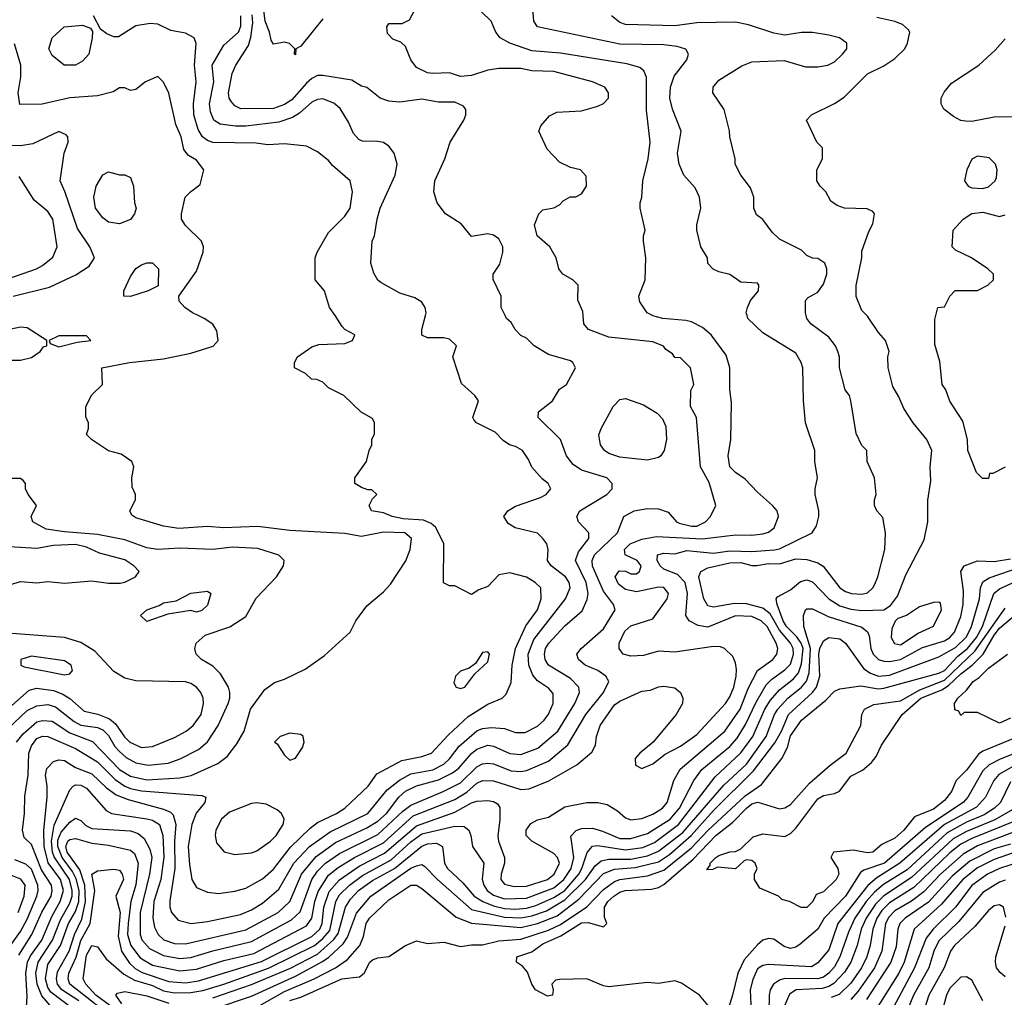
# Model space of a CAD drawing. Header units: inches. Extents: x 1793389 to 1900389, y 320802 to 470796.
# Tile 735 of 752: x 1861607 to 1865187, y 457522 to 461075. Entities that reach past the tile are written whole.
import ezdxf

# ---------------------------------------------------------------- set-up
doc = ezdxf.new("R2010")
doc.units = ezdxf.units.IN
doc.header["$MEASUREMENT"] = 0
doc.layers.add('B8465', color=7, linetype='Continuous')
doc.layers.add('B8466', color=7, linetype='Continuous')

msp = doc.modelspace()

# ---------------------------------------------------------------- linework, layer by layer
at = {"layer": 'B8465', "color": 2}
for points, elevation in [([(1861595.8, 458450), (1861620.4, 458479.6), (1861670, 458523.1), (1861690, 458528.9), (1861725.4, 458525.4), (1861790, 458483.2), (1861872, 458452), (1861970, 458350.3), (1862010, 458326.3), (1862070, 458312.8), (1862190, 458320.3), (1862231, 458329), (1862328.1, 458371.9), (1862362, 458398), (1862397, 458443), (1862424, 458490), (1862446.6, 458570), (1862498.6, 458641.4), (1862533.6, 458666.4), (1862570, 458678), (1862645.4, 458714.6), (1862715.3, 458764.7), (1862808.7, 458850), (1862829, 458890), (1862870, 458944.7), (1862930, 458996), (1862955.9, 459024.1), (1863011.2, 459108.8), (1863027, 459150), (1863032.3, 459190), (1863008, 459210), (1862930, 459212.8), (1862850, 459196.9), (1862790, 459207.8), (1862590, 459218.4), (1862472.9, 459232.9), (1862350, 459228.2), (1862290, 459233), (1862186.2, 459226.2), (1862130, 459235.1), (1862030, 459265.2), (1862014.6, 459274.6), (1862008, 459290), (1862028, 459330), (1862028, 459350), (1862016.4, 459376.4), (1862015.3, 459410), (1862022, 459450), (1862015.3, 459470), (1861976.5, 459496.5), (1861930, 459509), (1861868, 459550), (1861850, 459568), (1861858, 459590), (1861858, 459610), (1861848.4, 459631.6), (1861848, 459670), (1861870, 459712), (1861908, 459750), (1861906, 459810), (1862006, 459830), (1862130, 459843.1), (1862230, 459863.1), (1862311.3, 459888.7), (1862329, 459910), (1862324.7, 459944.7), (1862309.1, 459969.1), (1862278, 459990), (1862256.7, 460000)], 326), ([(1861604.6, 457675.4), (1861652, 457750), (1861688.3, 457831.7), (1861721.5, 457890), (1861726, 457910), (1861722.7, 457930), (1861686.1, 457986.1), (1861650, 458077.2), (1861623.5, 458103.5), (1861618, 458130), (1861625.4, 458190), (1861626.1, 458253.9), (1861638.3, 458330), (1861641.1, 458410), (1861650, 458436.3), (1861670, 458463.1), (1861690, 458471.7), (1861710, 458470.3), (1861810, 458426), (1861890, 458378.3), (1861954.2, 458314.2), (1861989.4, 458289.4), (1862010, 458281.2), (1862050, 458273), (1862270, 458256.3), (1862284.7, 458250), (1862280.7, 458230), (1862248.9, 458191.1), (1862233.4, 458150), (1862219.5, 458070), (1862225.1, 458005.1), (1862233.4, 457950), (1862250, 457921), (1862290, 457904), (1862330, 457899.1), (1862390, 457908), (1862430, 457919.3), (1862490, 457953), (1862530, 457988), (1862591.6, 458068.4), (1862663.1, 458136.9), (1862690, 458157.6), (1862759.3, 458190), (1862789.3, 458210), (1862874.5, 458290), (1862906, 458334), (1862997.4, 458382.6), (1863070, 458397.6), (1863105.2, 458410), (1863165.2, 458474.8), (1863237.7, 458542.3), (1863310, 458588.2), (1863362, 458610), (1863375.9, 458624.1), (1863393.8, 458666.2), (1863398, 458730), (1863409.8, 458790.2), (1863447.6, 458872.4), (1863490, 458931), (1863503.6, 458970), (1863502.7, 459010), (1863481.2, 459030), (1863450, 459049.6), (1863390, 459065.1), (1863350, 459057.2), (1863310, 459015.3), (1863276.9, 459003.1), (1863250, 458986), (1863190, 459018), (1863170, 459018), (1863148.9, 459028.9), (1863149, 459170), (1863120.9, 459230), (1863104, 459244), (1863076.2, 459256.2), (1863001.8, 459261.8), (1862962, 459270), (1862930, 459282.7), (1862886, 459290), (1862878, 459310), (1862890, 459334), (1862906, 459350), (1862887.3, 459367.3), (1862872.7, 459367.3), (1862850, 459375.3), (1862826, 459390), (1862826, 459410), (1862868, 459470), (1862878, 459510), (1862888, 459530), (1862888, 459550), (1862898, 459570), (1862898, 459610), (1862890, 459626), (1862848.9, 459648.9), (1862786, 459710), (1862730, 459738), (1862710, 459758), (1862687.3, 459767.3), (1862668.4, 459768.4), (1862646, 459790), (1862606, 459810), (1862606, 459830), (1862618, 459850), (1862670, 459886), (1862695.3, 459895.3), (1862790, 459898), (1862818, 459910), (1862826, 459930), (1862789.1, 459949.1), (1862780.2, 459960.2), (1862753.9, 460000)], 322), ([(1861632, 457488), (1861635.1, 457524.9), (1861629.8, 457610), (1861635.5, 457650), (1861646.5, 457673.5), (1861687.4, 457730), (1861724.3, 457815.7), (1861754.8, 457870), (1861766.2, 457910), (1861755.9, 457950), (1861710.5, 458010.5), (1861696.8, 458070), (1861695.3, 458130), (1861707.6, 458250), (1861707.6, 458290), (1861700.7, 458330), (1861706, 458354), (1861730, 458379.1), (1861750, 458386), (1861770, 458382.4), (1861810, 458358), (1861870, 458334.9), (1861923.5, 458283.5), (1861958, 458258), (1862001.4, 458241.4), (1862130, 458205.7), (1862155.1, 458195.1), (1862165.7, 458185.7), (1862174.9, 458150), (1862170.2, 458089.8), (1862171.5, 457990), (1862153, 457873), (1862153, 457850), (1862159.1, 457830), (1862183.1, 457803.1), (1862230.5, 457790.5), (1862290, 457798.4), (1862410, 457823.7), (1862450, 457840.4), (1862490, 457864.4), (1862550, 457915.5), (1862604, 458010), (1862660.5, 458070), (1862735.8, 458124.2), (1862873.6, 458190), (1862944, 458276), (1862988.1, 458311.9), (1863030, 458334.3), (1863110, 458349.1), (1863149.6, 458370), (1863170.7, 458389.3), (1863205.2, 458434.8), (1863270, 458490.3), (1863290, 458499.5), (1863323.4, 458503.4), (1863370, 458499.1), (1863410, 458484.9), (1863445.2, 458485.2), (1863490, 458508.2), (1863514.5, 458530), (1863530, 458551), (1863547, 458590), (1863546.8, 458626.8), (1863530, 458646), (1863490, 458672.3), (1863472.6, 458692.6), (1863458.9, 458730), (1863456.4, 458770), (1863477.3, 458822.7), (1863591.8, 458970), (1863609.5, 459010.5), (1863605.6, 459030), (1863591.8, 459050), (1863539.3, 459090), (1863526, 459110), (1863529.2, 459150), (1863524, 459170), (1863509, 459190), (1863490, 459209), (1863409.1, 459229.1), (1863384, 459244), (1863368, 459270), (1863382, 459290), (1863410, 459306.8), (1863501.5, 459338.5), (1863522, 459350), (1863539, 459370), (1863528.7, 459390), (1863506.8, 459406.8), (1863469.4, 459449.4), (1863457.5, 459477.5), (1863435.3, 459510), (1863410, 459524), (1863388, 459530), (1863365.6, 459545.6), (1863336, 459576), (1863268, 459610), (1863260.2, 459620.2), (1863255.3, 459630), (1863275.3, 459690), (1863262, 459710), (1863213.6, 459753.6), (1863182, 459850), (1863195.3, 459890), (1863170, 459914), (1863150, 459919), (1863090, 459919), (1863069.1, 459929.1), (1863069, 459949), (1863082.5, 460000)], 318), ([(1861772.3, 457430), (1861687.5, 457527.5), (1861670.7, 457570), (1861666.2, 457610), (1861674.6, 457650), (1861727.1, 457730), (1861755.8, 457804.1), (1861790, 457864.9), (1861797.7, 457890), (1861798.1, 457910), (1861788.3, 457950), (1861732.8, 458032.8), (1861726.6, 458050), (1861722.8, 458090), (1861732.5, 458147.5), (1861790, 458276), (1861801.2, 458290), (1861810, 458294.4), (1861830, 458293.7), (1861850, 458282.4), (1861921.4, 458201.4), (1861941, 458190), (1862070, 458171.5), (1862090, 458166), (1862115.3, 458150), (1862127.4, 458110), (1862131.2, 458031.2), (1862120.2, 457950), (1862095.2, 457870), (1862091.7, 457811.7), (1862097.4, 457777.4), (1862110.4, 457750), (1862131.5, 457731.5), (1862170, 457718), (1862210, 457717), (1862430, 457767.8), (1862547, 457830), (1862589.7, 457870), (1862632.4, 457970), (1862685.6, 458034.4), (1862755.3, 458084.7), (1862870, 458138), (1862910, 458162.8), (1862941.1, 458190), (1862986.3, 458250), (1863010, 458271.7), (1863050, 458291.5), (1863130, 458312.3), (1863181.3, 458338.7), (1863204.5, 458355.5), (1863250, 458408.5), (1863270, 458424.2), (1863310, 458438.7), (1863330, 458435.3), (1863390, 458408.7), (1863430, 458404.2), (1863491.9, 458428.1), (1863563.6, 458490), (1863626.3, 458590), (1863642.9, 458630), (1863640.9, 458650), (1863610, 458680.7), (1863529.8, 458729.8), (1863517.6, 458750), (1863515.1, 458770), (1863519.7, 458790), (1863531.8, 458810), (1863590, 458872.7), (1863652.6, 458927.4), (1863671.3, 458968.7), (1863674.3, 458990), (1863667.1, 459030), (1863628, 459110), (1863639, 459141), (1863676.2, 459190), (1863677, 459210), (1863639, 459250), (1863633.2, 459270), (1863644, 459290), (1863742, 459350), (1863761.2, 459370), (1863761.2, 459390), (1863742, 459410), (1863650, 459438.4), (1863619.3, 459459.3), (1863595.1, 459490), (1863574, 459550), (1863492.7, 459630), (1863494, 459650), (1863545.2, 459690), (1863570, 459732), (1863595.3, 459750), (1863628, 459810), (1863618, 459830), (1863610, 459835.3), (1863530, 459859), (1863478, 459890), (1863450, 459918), (1863430, 459928), (1863409, 459949), (1863394.6, 459974.6), (1863378, 459990), (1863373, 460000)], 314), ([(1861840.5, 457450), (1861721, 457541), (1861710, 457558.4), (1861701.1, 457590), (1861710, 457641.6), (1861756.1, 457710), (1861785, 457790), (1861810, 457834), (1861822.7, 457870), (1861823.8, 457910), (1861812.5, 457952.6), (1861799.3, 457979.3), (1861761.9, 458030), (1861746.5, 458070), (1861746.4, 458093.6), (1861758, 458122), (1861790, 458159.3), (1861810, 458173), (1861830, 458165.5), (1861847.3, 458147.3), (1861870, 458135.3), (1862010, 458127.4), (1862038, 458118), (1862059.9, 458099.9), (1862080.8, 458060.8), (1862087.7, 458030), (1862079.6, 457970), (1862045.8, 457830), (1862045.2, 457750), (1862051.3, 457731.3), (1862079.5, 457699.5), (1862130, 457674), (1862190, 457663.6), (1862230, 457666.7), (1862310, 457691.4), (1862450, 457725.3), (1862595.6, 457804.4), (1862626.7, 457833.3), (1862669.9, 457950.1), (1862690, 457981.1), (1862718.9, 458010), (1862770, 458045.5), (1862910, 458113.8), (1863001, 458199), (1863030, 458220.8), (1863146.6, 458270), (1863210, 458302.3), (1863270, 458359.5), (1863290, 458370.3), (1863310, 458373.4), (1863330, 458370.3), (1863394.3, 458345.7), (1863430, 458343.1), (1863450, 458347.2), (1863530, 458380.3), (1863600.4, 458439.6), (1863666.3, 458550), (1863729.6, 458630), (1863749.2, 458670), (1863739, 458690), (1863709.6, 458709.6), (1863664, 458730), (1863639, 458750), (1863633.2, 458770), (1863649, 458790), (1863730, 458862), (1863772.3, 458930), (1863766.6, 458950), (1863730, 458998), (1863690, 459089.3), (1863688.3, 459110), (1863696.9, 459130), (1863780.9, 459210), (1863804, 459270), (1863842, 459290), (1863890, 459299.3), (1863930, 459298), (1863965.5, 459285.5), (1863996, 459250), (1864005.5, 459245.5), (1864050, 459234.4), (1864070, 459234.9), (1864101.2, 459250), (1864119, 459270), (1864139, 459310), (1864113.8, 459393.8), (1864082.7, 459450), (1864068, 459630), (1864046, 459670), (1864047.3, 459727.3), (1864058, 459750), (1864046, 459810), (1864010, 459846), (1863990, 459848), (1863980.4, 459860.4), (1863956.4, 459876.4), (1863948.7, 459888.7), (1863910, 459905.2), (1863750, 459922), (1863675.3, 459950), (1863658, 459970), (1863655.7, 460000)], 310), ([(1861822.7, 457510), (1861761.1, 457550), (1861744.2, 457570), (1861740.9, 457590), (1861744.8, 457615.2), (1861787.8, 457690), (1861806.3, 457750), (1861833.1, 457806.9), (1861847, 457870), (1861844, 457930), (1861825.9, 457985.9), (1861780.3, 458050), (1861775.1, 458070), (1861782.4, 458090), (1861790, 458096), (1861810, 458099.5), (1861870, 458083.1), (1861930, 458075.8), (1862010, 458057.1), (1862024.8, 458044.8), (1862038.3, 458010), (1862029.3, 457930.7), (1862011.3, 457870), (1862001.8, 457790), (1861999.7, 457750), (1862011.4, 457710), (1862045.7, 457665.7), (1862090, 457639.6), (1862190, 457618.5), (1862250, 457624.4), (1862350, 457655.8), (1862458.1, 457681.8), (1862650, 457782.6), (1862669.8, 457810.2), (1862680.3, 457870), (1862692.8, 457907.2), (1862730, 457966), (1862765.6, 457994.4), (1862824.2, 458030), (1862930, 458083.9), (1863038, 458182), (1863190, 458240.8), (1863232.7, 458267.3), (1863270, 458301.1), (1863290, 458310.3), (1863330, 458308.8), (1863430, 458277.6), (1863460.1, 458279.9), (1863531.2, 458308.8), (1863633, 458367), (1863687.2, 458412.8), (1863700.9, 458439.1), (1863704.5, 458470), (1863718.4, 458510), (1863770, 458585.5), (1863790, 458598.4), (1863870, 458634.9), (1863901.2, 458638.8), (1863929.5, 458650.5), (1863950, 458653.4), (1863990, 458646.8), (1864010.5, 458630.5), (1864018.8, 458610), (1864017.3, 458590), (1863994.8, 458550), (1863910.7, 458449.3), (1863862, 458410), (1863844.7, 458390), (1863846.4, 458366.4), (1863870, 458354), (1863910, 458371), (1863954, 458406), (1864010, 458435.5), (1864070, 458477.1), (1864174, 458590), (1864190, 458614), (1864203.5, 458650), (1864213, 458690), (1864213.3, 458713.3), (1864210, 458738), (1864200.7, 458760.7), (1864169.6, 458789.6), (1864155.9, 458795.9), (1864130, 458797.6), (1863990, 458776.9), (1863930, 458780.9), (1863875.6, 458764.4), (1863830, 458762.4), (1863802, 458770), (1863786.6, 458790), (1863787.3, 458810), (1863807.3, 458852.7), (1863830, 458872.4), (1863910, 458898), (1863962, 458970), (1863967, 458990), (1863950, 459011.5), (1863930, 459013.3), (1863850, 458996.3), (1863810, 459004.7), (1863784.1, 459024.1), (1863772, 459050), (1863787.5, 459072.5), (1863810, 459070.7), (1863830, 459061.6), (1863850, 459061.6), (1863860.9, 459070), (1863866.6, 459090), (1863852, 459110), (1863809, 459130), (1863806.6, 459150), (1863827, 459170), (1863870, 459187.4), (1863922.7, 459197.3), (1864090, 459188.1), (1864210, 459203.7), (1864270, 459202), (1864310, 459206.4), (1864330, 459213.4), (1864351.2, 459228.8), (1864366, 459270), (1864361.2, 459290), (1864345.2, 459310), (1864290, 459358), (1864245.6, 459405.6), (1864210, 459429.3), (1864189.6, 459450), (1864183.6, 459490), (1864192.7, 459550), (1864195.5, 459684.5), (1864189.5, 459730), (1864189.4, 459810), (1864175.9, 459855.9), (1864122, 459930), (1864090, 459957), (1864050, 459977), (1864030, 459982), (1863946, 459990), (1863910, 459999), (1863908.1, 460000)], 306), ([(1861912.9, 457472.9), (1861789.9, 457569.9), (1861783.1, 457590), (1861786, 457610), (1861812.1, 457667.9), (1861830, 457728.4), (1861863.7, 457790), (1861880.5, 457910), (1861870, 457970.4), (1861890, 457982.4), (1861950, 457988.2), (1861970, 457984), (1861980.5, 457970), (1861984.4, 457950), (1861956.4, 457890), (1861972.7, 457830), (1861965, 457745), (1861977.6, 457690), (1862006.7, 457646.7), (1862027.5, 457627.5), (1862052.9, 457612.9), (1862150, 457580.2), (1862210, 457575.2), (1862258, 457582), (1862487.1, 457652.9), (1862670, 457742.8), (1862698.2, 457770), (1862706.8, 457790), (1862712.7, 457850), (1862732.7, 457907.3), (1862770, 457949), (1862841.6, 457998.4), (1862934.1, 458045.9), (1863050, 458145.8), (1863190, 458195.8), (1863250, 458228.9), (1863270, 458234.9), (1863310, 458238), (1863330, 458233.4), (1863344.9, 458224.9), (1863352.7, 458212.7), (1863353, 458167), (1863345.5, 458110), (1863348, 458090), (1863370.4, 458030.4), (1863370.4, 458010), (1863358.4, 457970), (1863357.1, 457950), (1863370, 457933.4), (1863405.5, 457925.5), (1863450, 457926.7), (1863527, 457950), (1863551.1, 457970), (1863569.6, 458010), (1863562.9, 458030), (1863550, 458044.5), (1863469, 458090), (1863449, 458110), (1863449, 458130), (1863465.8, 458154.2), (1863490, 458167.3), (1863530, 458177.3), (1863590, 458214), (1863670, 458230.7), (1863710, 458230.7), (1863743.4, 458223.4), (1863780.5, 458200.5), (1863810, 458174.8), (1863830, 458167.7), (1863870, 458172.7), (1863910, 458188.5), (1863944.5, 458210), (1863961.6, 458230), (1863985.6, 458310), (1864008.7, 458351.3), (1864171.3, 458490), (1864226.9, 458570), (1864255.9, 458644.1), (1864289.6, 458710), (1864346, 458750), (1864360.7, 458770), (1864363.6, 458790), (1864357.4, 458810), (1864325.6, 458870), (1864303.7, 458890), (1864270, 458906.6), (1864210, 458908.2), (1864110, 458867.3), (1864074.2, 458874.2), (1864042, 458890), (1864029.3, 458910), (1864035.8, 458990), (1864026.6, 459030), (1863999.5, 459059.5), (1863950, 459078), (1863936, 459090), (1863925.1, 459110), (1863926, 459130), (1863950, 459136.3), (1863990, 459134), (1864033.6, 459146.4), (1864130, 459136.9), (1864190, 459145.5), (1864270, 459142), (1864351.8, 459148.2), (1864370, 459151.8), (1864489.3, 459210.7), (1864504.7, 459235.3), (1864513.2, 459270), (1864513.2, 459290), (1864499.3, 459350), (1864499.3, 459370), (1864508.7, 459410), (1864499, 459470), (1864499, 459510), (1864464, 459610), (1864457, 459690), (1864455.1, 459810), (1864449.3, 459830), (1864430, 459864), (1864310, 459937.2), (1864255.3, 459990), (1864252.2, 460000)], 302), ([(1861933.5, 457493.5), (1861883.9, 457530), (1861847.6, 457570), (1861838, 457590), (1861850, 457676), (1861870, 457710.5), (1861890, 457706), (1861921.7, 457661.7), (1861986.2, 457606.2), (1862024.8, 457584.8), (1862090, 457564.7), (1862130, 457545.4), (1862170, 457538.4), (1862230, 457540.2), (1862273.3, 457546.7), (1862350, 457570.2), (1862511.7, 457628.3), (1862679.1, 457710), (1862710, 457735.5), (1862734.5, 457765.5), (1862756.8, 457870), (1862770, 457894.9), (1862806.9, 457930), (1862854.4, 457965.6), (1862958.2, 458021.8), (1863030, 458086.9), (1863070, 458115.9), (1863190, 458144.2), (1863223.4, 458143.4), (1863240.7, 458130), (1863248, 458110), (1863253.4, 458070), (1863294.4, 458010), (1863288.8, 457951.2), (1863294.6, 457930), (1863307, 457910), (1863330, 457894), (1863370, 457880.2), (1863450, 457882.6), (1863550, 457920.2), (1863586.2, 457950), (1863612.8, 457990), (1863622, 458030), (1863611.9, 458108.1), (1863631.3, 458128.7), (1863650, 458136.4), (1863690, 458137), (1863726.6, 458126.6), (1863790, 458099.6), (1863830, 458099.6), (1863890, 458117.4), (1863972.4, 458170), (1864006.2, 458210), (1864058, 458310), (1864087.8, 458350), (1864190, 458433.7), (1864215.8, 458464.2), (1864246.4, 458513.6), (1864285.2, 458594.8), (1864321.8, 458658.2), (1864341.8, 458678.2), (1864390, 458712), (1864410, 458733), (1864421.4, 458770), (1864419.8, 458790), (1864409.8, 458810), (1864370, 458857.2), (1864336.5, 458916.5), (1864310, 458936.1), (1864250, 458952), (1864207, 458953), (1864130, 458939.7), (1864110, 458945.6), (1864095.1, 458970), (1864076.9, 459050), (1864084.5, 459070), (1864110, 459083.1), (1864190, 459101.3), (1864230, 459102.4), (1864270, 459091.6), (1864288.2, 459091.8), (1864330, 459099.5), (1864370, 459097.6), (1864430, 459115.8), (1864470, 459114), (1864510, 459101.6), (1864528.9, 459088.9), (1864590, 459010.6), (1864610, 458997.6), (1864632, 458990), (1864670, 458987.2), (1864690, 458992.7), (1864709.5, 459010), (1864716.6, 459023.4), (1864727.3, 459050), (1864752.7, 459150), (1864756, 459210), (1864745.6, 459265.6), (1864724, 459290), (1864715.3, 459310), (1864715.3, 459330), (1864722, 459350), (1864715.3, 459410), (1864688.7, 459470), (1864688, 459510), (1864670, 459528), (1864648.9, 459571.1), (1864629.2, 459690), (1864624, 459710), (1864609, 459730), (1864588.7, 459810), (1864588.7, 459850), (1864582, 459870), (1864574, 459890), (1864550, 459922), (1864484, 459970), (1864469, 459990), (1864466.5, 460000)], 298), ([(1862310, 457520.2), (1862450, 457568.3), (1862591.7, 457628.3), (1862690, 457679.7), (1862750, 457732.6), (1862765.9, 457754.1), (1862792.3, 457850), (1862810, 457878.7), (1862839.7, 457910), (1862890, 457946.9), (1862970, 457990.2), (1863070, 458071.5), (1863090, 458079.6), (1863122.3, 458082.3), (1863144.9, 458070), (1863152.2, 458010), (1863163.1, 457990), (1863218.9, 457938.9), (1863259.5, 457890), (1863290.9, 457870.9), (1863330, 457855.2), (1863370, 457844.6), (1863410, 457842.2), (1863450, 457846.2), (1863484, 457856), (1863550, 457885.2), (1863590, 457910.2), (1863640.3, 457970), (1863651.7, 457990), (1863670.9, 458049.1), (1863690, 458072.2), (1863710, 458074.3), (1863810, 458058), (1863873.4, 458066.6), (1863915.6, 458084.4), (1864002.7, 458150), (1864136.2, 458323.8), (1864230, 458410.3), (1864273.3, 458470), (1864317.2, 458570), (1864337.4, 458602.6), (1864370, 458639.5), (1864420.8, 458679.2), (1864439, 458701), (1864450, 458734.8), (1864456.5, 458790), (1864449, 458810), (1864432.6, 458832.6), (1864395.6, 458870), (1864383.2, 458890), (1864362, 458950), (1864358, 458970), (1864362.4, 458977.6), (1864410, 459003.8), (1864446.7, 459033.3), (1864470, 459039.5), (1864490, 459032.4), (1864550, 458970.3), (1864590, 458944.9), (1864630, 458932.9), (1864670, 458927.8), (1864749.5, 458930.5), (1864773.2, 458946.8), (1864799.3, 458980.7), (1864830, 459058), (1864895.5, 459184.5), (1864909, 459250), (1864909.3, 459329.3), (1864920.2, 459399.8), (1864918, 459450), (1864923.7, 459510), (1864906, 459550), (1864856, 459610), (1864822, 459662), (1864804.5, 459704.5), (1864782.5, 459742.5), (1864765.2, 459810), (1864764, 459850), (1864768.7, 459870), (1864755.3, 459910), (1864730, 459938), (1864690, 459998), (1864688, 460000)], 294), ([(1865190, 459448.7), (1865146, 459426), (1865134, 459426), (1865130, 459408), (1865108.4, 459408.4), (1865086, 459430), (1865055.3, 459510), (1865054, 459550), (1865036.5, 459616.5), (1864989.3, 459689.3), (1864975.3, 459730), (1864962, 459750), (1864953.6, 459833.6), (1864934.6, 459894.6), (1864934.6, 459985.4), (1864938.3, 460000)], 290), ([(1861550, 459838), (1861610, 459838), (1861650, 459848), (1861682, 459870), (1861694, 459886), (1861706, 459890), (1861706, 459910), (1861634.9, 459954.9), (1861610, 459958), (1861570, 459949)], 330), ([(1861563.3, 458496.7), (1861635.1, 458564.9), (1861670, 458582), (1861710, 458586.3), (1861738, 458578), (1861804.8, 458524.8), (1861830, 458511.4), (1861890, 458502.8), (1861910, 458494), (1861930, 458474), (1861953.7, 458433.7), (1861970, 458415.3), (1861994.2, 458394.2), (1862030, 458374.6), (1862073.9, 458366.1), (1862146.9, 458373.1), (1862191, 458389), (1862257.5, 458422.5), (1862290, 458450.6), (1862329.6, 458510), (1862365.1, 458590), (1862371.8, 458610), (1862372, 458630), (1862366.6, 458650), (1862338, 458698), (1862310, 458726), (1862268.7, 458750), (1862248.7, 458770), (1862244, 458790), (1862249, 458810), (1862282, 458838), (1862371.7, 458868.3), (1862430, 458906), (1862467.6, 458972.4), (1862540.9, 459050), (1862566, 459090), (1862569, 459110), (1862549.5, 459129.5), (1862473.1, 459153.1), (1862381.3, 459158.7), (1862310, 459149.4), (1862190, 459155.1), (1862110, 459149.6), (1862070, 459155.6), (1861990, 459184.7), (1861890, 459204), (1861770, 459213.6), (1861704.2, 459224.2), (1861655.3, 459250), (1861648.7, 459270), (1861668.7, 459310), (1861638, 459350), (1861628, 459370), (1861628, 459390), (1861620.4, 459400.4), (1861610, 459408), (1861530, 459408)], 330), ([(1861570, 459021.6), (1861610, 459033), (1861670, 459028.4), (1861710, 459033.4), (1861770, 459028), (1861870, 459036.3), (1861930, 459027.7), (1861972.1, 459027.9), (1861990, 459030.8), (1862028.7, 459050), (1862042, 459070), (1862022, 459090), (1861990, 459111.8), (1861897.1, 459137.1), (1861850, 459158.9), (1861810, 459168.4), (1861730, 459164.7), (1861670, 459153), (1861570, 459159.5)], 334), ([(1862310, 457478.6), (1862450, 457526.7), (1862610, 457599.7), (1862708, 457652), (1862732, 457668), (1862783.7, 457716.3), (1862799, 457741), (1862832.4, 457827.6), (1862884.2, 457890), (1863030, 457991.4), (1863050, 458000.3), (1863070, 458004.4), (1863079.3, 457999.3), (1863126.4, 457950), (1863250, 457840.9), (1863370, 457813.2), (1863430, 457811.7), (1863470, 457819), (1863523.3, 457836.7), (1863590, 457876.8), (1863664.5, 457950), (1863699.8, 458000.2), (1863721.4, 458018.6), (1863750, 458024.9), (1863830, 458024.1), (1863890, 458036.6), (1863930, 458053), (1864018.4, 458121.6), (1864167.1, 458292.9), (1864249.7, 458370), (1864321.7, 458470), (1864352.3, 458550), (1864364.4, 458570), (1864400.5, 458610), (1864450.6, 458649.4), (1864468.3, 458671.7), (1864478, 458702), (1864482.8, 458790), (1864458.7, 458870), (1864457.2, 458910), (1864464, 458930), (1864470, 458934), (1864490, 458934), (1864546.6, 458906.6), (1864670, 458867.7), (1864690.3, 458850.3), (1864696.5, 458836.5), (1864702.4, 458790), (1864710.5, 458770), (1864730, 458750.5), (1864750, 458743.7), (1864770, 458742.3), (1864810, 458750.2), (1864890, 458794), (1864970, 458818.3), (1864990, 458830.4), (1865006.6, 458850), (1865030, 458906), (1865037.7, 458950), (1865039.7, 458999.7), (1865029.2, 459070), (1865041.2, 459090), (1865090, 459108.2), (1865150, 459106.3), (1865210, 459115.6)], 290), ([(1862470, 457486.3), (1862570, 457543.5), (1862678.4, 457590), (1862756.2, 457630), (1862799.8, 457660.2), (1862843.6, 457710), (1862856.9, 457743.1), (1862866.6, 457790), (1862879.6, 457810), (1862950, 457876.4), (1863030, 457930.4), (1863050, 457930.4), (1863070, 457917.3), (1863193.8, 457813.8), (1863250, 457791.5), (1863430, 457775.9), (1863490, 457790.2), (1863561.5, 457818.5), (1863640.5, 457879.5), (1863730, 457972.8), (1863770, 457988.1), (1863845.8, 457994.2), (1863930, 458015), (1863970, 458041.2), (1864048.8, 458110), (1864130, 458200.8), (1864275, 458345), (1864353.2, 458446.8), (1864377.4, 458490), (1864403.1, 458550), (1864489.7, 458630), (1864504.8, 458650), (1864516.8, 458690), (1864512.6, 458770), (1864516.3, 458790), (1864530, 458817.3), (1864550, 458830.5), (1864590, 458824.9), (1864610.5, 458810), (1864676.5, 458716.5), (1864700.4, 458700.4), (1864730, 458689.1), (1864770, 458693.6), (1864950, 458760.3), (1865010, 458793.8), (1865050, 458832.4), (1865068.6, 458870), (1865096.8, 458970), (1865100.4, 459010), (1865110, 459032.7), (1865132.9, 459047.1), (1865252.5, 459087.5)], 286), ([(1862590, 457511.3), (1862630, 457522.6), (1862779, 457590), (1862842.9, 457597.1), (1862859.3, 457610), (1862880.9, 457650), (1862890, 457658), (1862910, 457665.5), (1862950, 457670.6), (1863009.7, 457710.3), (1863050, 457727.3), (1863090, 457717.3), (1863150, 457722.8), (1863210, 457706.8), (1863250, 457713), (1863290, 457713), (1863350, 457727.2), (1863430, 457733.4), (1863530, 457765.8), (1863573.3, 457786.7), (1863669.1, 457850.9), (1863730, 457914.6), (1863770, 457942.8), (1863790, 457950.2), (1863890, 457964), (1863950, 457984.4), (1864050, 458065.5), (1864110, 458129.1), (1864245.6, 458254.4), (1864304.7, 458295.3), (1864378.4, 458390), (1864399.6, 458430), (1864410, 458473), (1864449.6, 458530), (1864538, 458602), (1864570, 458634.8), (1864590, 458644), (1864666.2, 458653.8), (1864730, 458643.2), (1864750, 458645.5), (1864950, 458700.3), (1864970, 458710.3), (1865018.4, 458761.6), (1865053.3, 458790), (1865086.3, 458830), (1865108, 458870), (1865149.7, 458990), (1865170, 459007), (1865230, 459034.9)], 282), ([(1865230, 458466.9), (1865110, 458417.4), (1865093.4, 458406.6), (1865050, 458347.3), (1865012.7, 458310), (1864994.9, 458270), (1864970, 458238), (1864930, 458206.6), (1864861.3, 458178.7), (1864822, 458130), (1864790, 458100.7), (1864742.4, 458077.6), (1864710, 458049.6), (1864690, 458047.3), (1864637.6, 458057.6), (1864566.8, 458050), (1864556.3, 458030), (1864581.6, 457990), (1864586, 457970), (1864576.4, 457950), (1864530, 457906), (1864503.5, 457896.5), (1864490.8, 457870), (1864470, 457849.3), (1864449.2, 457849.2), (1864406, 457870), (1864378, 457878), (1864366, 457890), (1864299, 457919), (1864279, 457950), (1864279, 457970), (1864289, 457990), (1864282, 458010), (1864270, 458019), (1864250, 458022), (1864242, 458018), (1864210, 457988.7), (1864144.7, 457995.3), (1864127.3, 457987.3), (1864106, 457986), (1864118, 458002), (1864118, 458010), (1864138, 458030), (1864150, 458038), (1864190, 458051.3), (1864210, 458052), (1864230, 458062), (1864274.6, 458105.4), (1864310, 458116), (1864390, 458107.3), (1864410, 458117.3), (1864430, 458137.3), (1864510, 458243.8), (1864530, 458255.3), (1864570, 458263), (1864588.1, 458271.9), (1864630, 458325.5), (1864671.6, 458348.4), (1864704.8, 458375.2), (1864722, 458398), (1864740.7, 458439.3), (1864816.2, 458550), (1864884.4, 458610), (1864959.8, 458640.2), (1864985, 458655), (1865030, 458697.6), (1865071.1, 458728.9), (1865110.5, 458769.5), (1865150, 458839), (1865170, 458863.9), (1865270, 458949.1)], 274), ([(1864110, 457493.2), (1864079, 457530), (1864013.6, 457573.6), (1863990, 457582), (1863930, 457572.3), (1863890, 457576.2), (1863750, 457560.5), (1863730, 457563.6), (1863670, 457589.6), (1863570, 457587.3), (1863555.9, 457584.1), (1863542.8, 457570), (1863546.8, 457550), (1863544.7, 457530), (1863527, 457527), (1863482.7, 457550), (1863469.7, 457569.7), (1863453.9, 457613.9), (1863435.3, 457635.3), (1863414, 457650), (1863415.3, 457670), (1863470, 457688), (1863510, 457716.9), (1863574.5, 457745.5), (1863650, 457792.9), (1863674, 457794), (1863730, 457778), (1863742, 457790), (1863733.2, 457813.2), (1863734, 457850), (1863746.3, 457870), (1863767.8, 457890), (1863790, 457904.6), (1863809, 457910), (1863904.4, 457915.6), (1863930, 457921.1), (1863950, 457932), (1864055.8, 458024.2), (1864138, 458110), (1864200.7, 458159.3), (1864250, 458210.2), (1864270, 458224.9), (1864291.3, 458231.3), (1864370, 458207.3), (1864390, 458210.8), (1864410, 458222.8), (1864478.9, 458301.1), (1864553.8, 458366.2), (1864612.3, 458410), (1864666, 458510), (1864669.4, 458550), (1864679.3, 458570), (1864713.1, 458586.9), (1864810, 458600.3), (1864880.2, 458639.8), (1864970, 458675), (1865079.8, 458780.2), (1865190, 458936.3)], 278), ([(1861524, 458536), (1861642, 458638), (1861670, 458646), (1861730, 458637.4), (1861764.5, 458624.5), (1861790, 458608.5), (1861841.8, 458561.8), (1861891.7, 458551.7), (1861934.3, 458534.3), (1861955.8, 458515.8), (1861988.4, 458468.4), (1862008.2, 458450), (1862050, 458430.5), (1862090, 458433.4), (1862170, 458466), (1862213.2, 458490), (1862238, 458510), (1862267, 458550), (1862276.2, 458590), (1862274.5, 458610), (1862266, 458630), (1862250, 458649.2), (1862230, 458662.7), (1862210, 458669.4), (1862030, 458672), (1861990, 458682), (1861950, 458706.6), (1861880.8, 458780.8), (1861830, 458811.5), (1861770, 458829.6), (1861530, 458847.6)], 334), ([(1865210, 458537.2), (1865170, 458519), (1865090, 458558), (1865042, 458558), (1865030, 458546), (1865022, 458562), (1865007.3, 458567.3), (1865006, 458590), (1865018, 458610), (1865050, 458638), (1865074, 458670), (1865095.9, 458684.1), (1865130, 458719.1), (1865199, 458770)], 270), ([(1865230, 458411.1), (1865172, 458388), (1865133, 458367), (1865110, 458345.1), (1865054.9, 458250), (1865037.6, 458230), (1864900.9, 458139.1), (1864751.8, 458010), (1864676.2, 457983.8), (1864664.4, 457975.6), (1864610.3, 457890), (1864532.2, 457810), (1864510, 457769.4), (1864445.1, 457714.9), (1864430, 457704.5), (1864410, 457699.6), (1864386.7, 457706.7), (1864350, 457734), (1864330, 457736.2), (1864310, 457729.6), (1864290, 457713.6), (1864241.8, 457658.2), (1864218, 457610), (1864199.5, 457530), (1864170, 457435.3)], 278), ([(1865330, 458423.9), (1865167.8, 458332.2), (1865148.8, 458310), (1865119.5, 458250), (1865086.2, 458213.8), (1864970, 458149.8), (1864807.6, 458010), (1864723.7, 457956.3), (1864691.4, 457928.6), (1864581.7, 457790), (1864550, 457695.1), (1864510, 457647), (1864486.6, 457633.4), (1864330, 457641.6), (1864310, 457638.4), (1864290, 457625.2), (1864272.7, 457587.2), (1864263.1, 457550), (1864266.7, 457470)], 282), ([(1865210, 458305.1), (1865173.7, 458230), (1865152.2, 458210), (1865113.9, 458186.1), (1865050, 458159.4), (1864980.2, 458119.8), (1864834.1, 457985.9), (1864748.3, 457931.7), (1864715.5, 457904.5), (1864685.4, 457870), (1864643.9, 457810), (1864620.4, 457759.6), (1864590, 457669.5), (1864570, 457633.6), (1864550, 457609.7), (1864530, 457595.6), (1864510, 457588.9), (1864390, 457590.9), (1864370, 457584.7), (1864348.2, 457570), (1864336.4, 457550), (1864332.2, 457530), (1864331.8, 457470)], 286), ([(1865216.3, 458203.7), (1865152.6, 458167.4), (1865050, 458125.5), (1865001.9, 458098.1), (1864850, 457957.2), (1864749, 457891), (1864719.4, 457860.6), (1864685.2, 457810), (1864667.1, 457770), (1864652.7, 457710), (1864629, 457650), (1864606.3, 457613.7), (1864567.9, 457572.1), (1864550, 457561.4), (1864525.3, 457554.7), (1864430.2, 457549.7), (1864405.9, 457534.1), (1864388.1, 457491.9)], 290), ([(1865234.4, 458165.6), (1865070, 458099.8), (1865030, 458078.4), (1864990, 458047.6), (1864858, 457922), (1864770, 457865.3), (1864742.4, 457837.6), (1864724.5, 457810), (1864709.2, 457770), (1864700.2, 457710), (1864687.7, 457670), (1864667.9, 457630), (1864630, 457574.3), (1864587, 457533), (1864558.2, 457521.8)], 294), ([(1865250, 458133.5), (1865090, 458072.4), (1865037.9, 458042.1), (1864954.9, 457970), (1864894.9, 457905.1), (1864850, 457872), (1864790, 457836.4), (1864767, 457813), (1864755.8, 457790), (1864742.7, 457690), (1864714.9, 457630), (1864655.9, 457544.1), (1864630, 457514.3)], 298), ([(1865210, 458079.3), (1865150, 458062.2), (1865062.7, 458017.3), (1864997.3, 457962.7), (1864912.1, 457867.9), (1864826.4, 457810), (1864807.2, 457790), (1864800.9, 457770), (1864794.1, 457705.9), (1864775.2, 457650), (1864686.2, 457513.8)], 302), ([(1865243.6, 458056.4), (1865150, 458023.5), (1865090, 457993.1), (1865036.9, 457950), (1864959.6, 457860.4), (1864860.3, 457770), (1864823.2, 457650), (1864804, 457610), (1864714.9, 457470)], 306), ([(1861558.9, 457690), (1861610, 457761.6), (1861634.3, 457805.7), (1861669.8, 457890), (1861674.8, 457910), (1861673.3, 457930), (1861650, 457987.6), (1861630, 458006.6), (1861590, 458021.6)], 326), ([(1865244.8, 458015.2), (1865170, 457990.8), (1865126.7, 457970), (1865070, 457928.2), (1865010, 457849.7), (1864928.7, 457770), (1864902.8, 457737.2), (1864861.5, 457630), (1864765.7, 457450)], 310), ([(1861601.5, 457830), (1861623.1, 457890), (1861627.8, 457930), (1861611.8, 457951.8), (1861568.8, 457968.8)], 330), ([(1865190, 457947.6), (1865170, 457940.5), (1865110, 457903), (1865022.5, 457797.5), (1864950, 457727.3), (1864931.6, 457690), (1864912.9, 457630), (1864856.9, 457530), (1864824.6, 457450)], 314), ([(1865193.4, 457813.4), (1865184, 457850), (1865170, 457858), (1865150, 457854.5), (1865130, 457838), (1865080.9, 457779.1), (1865006.4, 457710), (1864992.4, 457690), (1864968.8, 457630), (1864913.1, 457530), (1864843.1, 457310)], 318), ([(1865190, 457597.2), (1865171.9, 457611.9), (1865159.3, 457630), (1865155.1, 457650), (1865157, 457670), (1865190, 457782)], 318), ([(1865109.5, 457509.5), (1865070, 457584), (1865050, 457597.2), (1865030, 457596), (1864990, 457555.1), (1864977.1, 457530), (1864966.4, 457490)], 322), ([(1861978.8, 457498.8), (1861957.2, 457530), (1861962.5, 457537.5), (1861990, 457543.8), (1862070, 457527.2), (1862150, 457500.7)], 294)]:
    msp.add_lwpolyline(points, dxfattribs=dict(at, elevation=elevation))
for points, elevation in [([(1861850, 459926), (1861750, 459926), (1861714, 459910), (1861718, 459898), (1861750, 459886), (1861816.4, 459903.6), (1861866, 459910)], 330), ([(1863890, 459474), (1863790, 459485.1), (1863750, 459499.3), (1863734, 459510), (1863719, 459530), (1863713.6, 459566.4), (1863721.2, 459590), (1863765.2, 459670), (1863790, 459694.8), (1863810, 459698.8), (1863875.6, 459675.6), (1863925.5, 459645.5), (1863944.9, 459624.9), (1863956.3, 459596.3), (1863959.1, 459550), (1863950.4, 459509.6), (1863938.8, 459490), (1863930, 459483.7)], 310), ([(1862250, 458922), (1862230, 458928), (1862145.4, 458914.6), (1862070, 458888.7), (1862046, 458910), (1862070, 458931), (1862114, 458946), (1862130, 458956), (1862176.4, 458963.6), (1862230, 458991), (1862290, 458998), (1862302, 458990), (1862290, 458948), (1862270, 458928.7)], 330), ([(1864950, 458959), (1864930, 458957.2), (1864878.8, 458941.2), (1864832, 458910), (1864800.7, 458899.3), (1864790.6, 458889.4), (1864778.5, 458861.5), (1864776.3, 458830), (1864788.8, 458808.8), (1864810, 458803.8), (1864874.2, 458845.9), (1864930, 458871), (1864959.3, 458930), (1864955.1, 458955.1)], 294), ([(1861650, 458762.7), (1861612, 458750), (1861612, 458730), (1861624, 458724), (1861770, 458694.8), (1861790, 458698), (1861799, 458710), (1861794, 458730), (1861770, 458745.2)], 338), ([(1863310, 458778), (1863290, 458775.3), (1863264.7, 458735.3), (1863242, 458718), (1863210, 458708), (1863192, 458690), (1863185.4, 458665.4), (1863194, 458650), (1863210, 458644.7), (1863226, 458650), (1863262, 458698), (1863310, 458742), (1863315.3, 458770)], 326), ([(1862590, 458482), (1862554, 458470), (1862534, 458450), (1862543.6, 458443.6), (1862570, 458402), (1862590, 458384.7), (1862610, 458392), (1862635.3, 458430), (1862642, 458450), (1862638, 458470), (1862630, 458478)], 326), ([(1862470, 458229.5), (1862450, 458227), (1862370, 458195.6), (1862340.7, 458170), (1862321, 458130), (1862318, 458110), (1862323.5, 458083.5), (1862351.1, 458051.1), (1862390, 458041), (1862450, 458046.8), (1862470, 458054.8), (1862519.3, 458090), (1862539.3, 458110), (1862565.2, 458150), (1862569, 458170), (1862559, 458190), (1862543.2, 458203.2), (1862503.7, 458223.7)], 326)]:
    msp.add_lwpolyline(points, close=True, dxfattribs=dict(at, elevation=elevation))
at = {"layer": 'B8466', "color": 2}
for points, elevation in [([(1863655.7, 460000), (1863654.6, 460014.6), (1863636.4, 460056.4), (1863638, 460110), (1863618, 460130), (1863582, 460150), (1863568, 460170), (1863558, 460210), (1863535.3, 460250), (1863489, 460290), (1863479, 460330), (1863495.3, 460370), (1863510, 460384.7), (1863550, 460392), (1863570, 460402), (1863583.1, 460416.9), (1863608.4, 460431.6), (1863630, 460432), (1863650, 460442), (1863668, 460470), (1863667.3, 460507.3), (1863646, 460530), (1863610, 460538), (1863570, 460558), (1863524.7, 460604.7), (1863495.3, 460670), (1863502, 460690), (1863533.6, 460726.4), (1863560.2, 460739.8), (1863650, 460744), (1863710, 460761), (1863730, 460771.3), (1863748.7, 460790), (1863748.7, 460810), (1863735.3, 460830), (1863690, 460849), (1863550, 460887.3), (1863470, 460889.6), (1863430, 460897.6), (1863350, 460898.4), (1863310, 460892), (1863250, 460872), (1863210, 460869.5), (1863170, 460882), (1863110, 460879.3), (1863090, 460882.7), (1863050, 460902), (1863029.1, 460929.1), (1863010, 460978), (1862993.6, 460993.6), (1862964.7, 461004.7), (1862944.7, 461024.7), (1862942, 461050), (1862950, 461062), (1862998, 461062), (1863024.7, 461075.3), (1863054, 461130)], 310), ([(1863908.1, 460000), (1863888.7, 460010), (1863862, 460050), (1863858, 460070), (1863882, 460130), (1863884, 460210), (1863875.3, 460270), (1863875.3, 460290), (1863882, 460310), (1863864, 460390), (1863864, 460410), (1863869.2, 460430), (1863872.7, 460490), (1863892, 460570), (1863899.3, 460630), (1863886.6, 460746.6), (1863886.6, 460866.6), (1863877.2, 460890), (1863862, 460902), (1863814.9, 460914.9), (1863574.2, 460954.1), (1863470, 460962.4), (1863389.6, 460989.6), (1863354, 461010), (1863339, 461030), (1863322, 461070), (1863250, 461139)], 306), ([(1864252.2, 460000), (1864249, 460010), (1864254, 460030), (1864264.7, 460055.3), (1864294, 460090), (1864295.3, 460110), (1864290, 460118), (1864230, 460122), (1864190, 460149), (1864150, 460159), (1864129.1, 460169.1), (1864109.1, 460189.1), (1864108.7, 460210), (1864084, 460250), (1864069, 460310), (1864069, 460330), (1864084, 460390), (1864079, 460430), (1864064, 460464), (1864022, 460510), (1864005.2, 460550), (1863999.3, 460590), (1864012.3, 460670), (1863980.7, 460750), (1863971.8, 460790), (1863974, 460830), (1863987, 460870), (1864033.2, 460930), (1864039, 460950), (1864030, 460968), (1863998, 460978), (1863950, 460984.5), (1863790, 460986.6), (1863490, 461049.3), (1863477.2, 461070), (1863472.3, 461130)], 302), ([(1862753.9, 460000), (1862734, 460030), (1862715.3, 460090), (1862682, 460130), (1862682, 460210), (1862688.7, 460230), (1862730, 460302), (1862790, 460361), (1862809.2, 460390), (1862817.2, 460450), (1862809, 460490), (1862745.1, 460545.1), (1862730, 460564), (1862690, 460595.3), (1862650, 460615.3), (1862570, 460624), (1862510, 460621.2), (1862467.2, 460627.2), (1862310, 460629.6), (1862290, 460636.3), (1862271.8, 460650), (1862256.4, 460676.4), (1862241.1, 460730), (1862239.7, 460770), (1862249.6, 460850), (1862242.6, 460910), (1862249.4, 460989.4), (1862242, 461010), (1862210, 461026), (1862156.5, 461036.5), (1862110, 461059), (1862082, 461062), (1862030, 461053.2), (1861966.4, 461013.6), (1861950, 461013.2), (1861923.7, 461023.7), (1861901.2, 461041.2), (1861875.3, 461090)], 322), ([(1863082.5, 460000), (1863085.2, 460010), (1863081.2, 460030), (1863070, 460048.7), (1863044.1, 460064.1), (1862990, 460081.2), (1862920.2, 460120.2), (1862909.1, 460129.1), (1862894.6, 460154.6), (1862884, 460190), (1862889.2, 460270), (1862897.2, 460290), (1862906.6, 460350), (1862918, 460390), (1862972.7, 460510), (1862979.3, 460550), (1862969, 460590), (1862950, 460615.3), (1862930, 460629), (1862910, 460633.2), (1862853.6, 460633.6), (1862840.2, 460640.2), (1862821.5, 460661.5), (1862803.3, 460703.3), (1862772.6, 460752.6), (1862750, 460772.3), (1862710, 460787.3), (1862690, 460785.1), (1862670, 460776.2), (1862624.2, 460735.8), (1862599.6, 460720.4), (1862550, 460703.1), (1862430, 460688.4), (1862391.7, 460688.3), (1862336.3, 460696.3), (1862312.7, 460710), (1862300.8, 460740.8), (1862297.4, 460770), (1862312.8, 460850), (1862307.6, 460910), (1862350, 460982.8), (1862402.7, 461030), (1862411.3, 461051.3), (1862411.1, 461090)], 318), ([(1863373, 460000), (1863358, 460030), (1863358, 460070), (1863329.1, 460130.9), (1863329, 460150), (1863352.7, 460187.3), (1863363.7, 460230), (1863363.7, 460250), (1863350, 460279), (1863330, 460292.7), (1863310, 460297.2), (1863250, 460288), (1863212.9, 460332.9), (1863155.3, 460370), (1863125.2, 460410), (1863113.2, 460450), (1863117.2, 460490), (1863153.2, 460570), (1863172.3, 460630), (1863222.7, 460710), (1863229.2, 460730), (1863229.1, 460749.1), (1863221.2, 460761.2), (1863190, 460775.1), (1863130, 460775.1), (1863070, 460786), (1862990, 460776), (1862950, 460779.3), (1862918, 460790), (1862870, 460828.7), (1862850, 460834), (1862815.5, 460855.5), (1862710, 460872.7), (1862690, 460872.7), (1862670, 460862), (1862650, 460845.1), (1862596.4, 460783.6), (1862570, 460766.9), (1862530, 460752.8), (1862411.9, 460751.9), (1862390, 460762.7), (1862376.9, 460776.9), (1862369.6, 460790), (1862366.3, 460810), (1862380.4, 460879.6), (1862393.6, 460910), (1862438.7, 460981.3), (1862448.2, 461011.8), (1862455.6, 461064.4), (1862452.9, 461092.9)], 314), ([(1862710, 461078), (1862630, 460979), (1862612, 460970), (1862610, 460948), (1862606, 460950), (1862608, 460970), (1862588.9, 460988.9), (1862570, 460994), (1862530, 460986), (1862521.2, 461001.2), (1862516, 461030), (1862500.5, 461070), (1862495.6, 461110)], 310), ([(1864466.5, 460000), (1864464, 460010), (1864464.7, 460055.3), (1864474.6, 460065.4), (1864510, 460084.7), (1864530, 460114), (1864542, 460150), (1864542, 460170), (1864535.3, 460190), (1864510, 460208), (1864490, 460208.7), (1864470, 460218), (1864450, 460238), (1864370, 460278), (1864343.2, 460303.2), (1864309.1, 460349.1), (1864286.3, 460366.3), (1864277.2, 460390), (1864277.2, 460430), (1864264.1, 460464.1), (1864229.2, 460510), (1864209, 460550), (1864208.7, 460570), (1864189.1, 460649.1), (1864188.4, 460671.6), (1864169.1, 460749.1), (1864128, 460810), (1864128.7, 460830), (1864150, 460856), (1864232.5, 460907.5), (1864270, 460922.8), (1864387.1, 460927.1), (1864464.5, 460904.5), (1864510, 460904), (1864546, 460910), (1864570, 460922.8), (1864599, 460950), (1864615.3, 460970), (1864615.3, 460990), (1864588, 461010), (1864550, 461019.5), (1864490, 461029.4), (1864450, 461029.4), (1864390, 461019.3), (1864350, 461026.6), (1864257.1, 461057.1), (1864210, 461066), (1864070, 461063.5), (1863990, 461052.8), (1863810, 461058), (1863790, 461065.2), (1863759, 461090)], 298), ([(1864688, 460000), (1864670, 460018), (1864649.1, 460069.1), (1864649.3, 460109.3), (1864669.2, 460210), (1864670, 460234), (1864694.6, 460305.4), (1864710, 460334), (1864715.3, 460370), (1864710, 460378), (1864688.4, 460388.4), (1864606, 460390), (1864580.2, 460400.2), (1864556.4, 460416.4), (1864538, 460450), (1864518, 460470), (1864506, 460490), (1864506, 460530), (1864526, 460570), (1864526, 460610), (1864506, 460630), (1864468.7, 460710), (1864486, 460730), (1864570, 460771.3), (1864605.6, 460794.4), (1864690, 460878.8), (1864750, 460907.3), (1864790, 460934.8), (1864825.2, 460970), (1864836, 460990), (1864844, 461030), (1864838.6, 461038.6), (1864817.6, 461057.6), (1864790, 461069.4), (1864723.9, 461083.9)], 294), ([(1862256.7, 460000), (1862235.3, 460010), (1862208, 460030), (1862187.3, 460052.7), (1862186, 460070), (1862250, 460162), (1862274, 460230), (1862275.3, 460250), (1862268.7, 460270), (1862210, 460328), (1862195.3, 460350), (1862195.3, 460370), (1862208.7, 460430), (1862228, 460450), (1862264, 460476), (1862277.2, 460530), (1862250, 460565.2), (1862221.6, 460581.6), (1862203.6, 460603.6), (1862194, 460650), (1862174.9, 460694.9), (1862150, 460808), (1862130, 460848.7), (1862110, 460868.7), (1862064.7, 460850), (1862030, 460822), (1862010, 460818), (1861990, 460828), (1861970, 460828), (1861946.8, 460813.2), (1861890, 460799.3), (1861790, 460791.6), (1861689, 460769), (1861607.3, 460767.3), (1861602, 460810), (1861612, 460868), (1861611.8, 460910), (1861588, 460988)], 326), ([(1865230, 460722), (1865150, 460720.9), (1865070, 460706), (1865046.3, 460706.3), (1865029.4, 460709.4), (1865003.2, 460723.2), (1864968, 460750), (1864958, 460770), (1864958, 460790), (1864968.4, 460811.6), (1864995.3, 460844.7), (1865095.3, 460910), (1865154.8, 460965.2), (1865190, 461006)], 290), ([(1861584, 460070), (1861716.3, 460103.7), (1861811.4, 460148.6), (1861860.1, 460179.9), (1861879, 460210), (1861862.7, 460250), (1861817.1, 460317.1), (1861771.5, 460451.5), (1861754, 460490), (1861769.2, 460590), (1861784, 460630), (1861782, 460650), (1861776.5, 460656.5), (1861750, 460669.2), (1861655.2, 460624.8), (1861610, 460617), (1861550, 460617.6)], 330), ([(1861490, 460108.5), (1861668.7, 460170), (1861690, 460182), (1861727.6, 460212.4), (1861743.7, 460250), (1861727.3, 460350), (1861710, 460378), (1861660.1, 460420.1), (1861605.1, 460505.1)], 334), ([(1864938.3, 460000), (1864946, 460030), (1864970, 460032), (1864989.1, 460070.9), (1865009.3, 460090.7), (1865090, 460091.3), (1865128, 460110), (1865148, 460130), (1865148, 460150), (1865128, 460170), (1865068, 460210), (1865010, 460238), (1864998, 460250), (1865002, 460310), (1865038, 460350), (1865070, 460370.8), (1865110, 460376.3), (1865170, 460360.7), (1865190, 460366)], 290)]:
    msp.add_lwpolyline(points, dxfattribs=dict(at, elevation=elevation))
for points, elevation in [([(1861810, 460909.6), (1861769, 460910), (1861725.4, 460945.4), (1861713.2, 460970), (1861725.2, 461010), (1861768.7, 461050), (1861836, 461056), (1861864.7, 461044.7), (1861872, 461032), (1861871.3, 461010), (1861858.8, 460950), (1861835.8, 460924.2)], 322), ([(1865090, 460579), (1865070, 460568), (1865050.7, 460529.3), (1865042.8, 460490), (1865056, 460470), (1865070, 460463.8), (1865110, 460461.6), (1865130, 460468), (1865154, 460490), (1865158.6, 460501.4), (1865162, 460530), (1865155.3, 460550), (1865132.9, 460572.9)], 294), ([(1861970, 460512), (1861990, 460512), (1862010, 460502), (1862021, 460470), (1862024.7, 460410), (1862031.3, 460390), (1862024.7, 460370), (1862010, 460349), (1861970, 460334), (1861930, 460339), (1861910, 460355.3), (1861882.7, 460390), (1861877.2, 460430), (1861885.2, 460470), (1861910, 460511.3), (1861930, 460522)], 326), ([(1862010, 460069), (1861986, 460070), (1861986, 460090), (1862010, 460142), (1862029.4, 460170.6), (1862050, 460184.7), (1862070, 460191.3), (1862090, 460191.3), (1862112, 460170), (1862111.3, 460108.7), (1862074, 460090)], 326)]:
    msp.add_lwpolyline(points, close=True, dxfattribs=dict(at, elevation=elevation))

doc.saveas('drawing.dxf')
